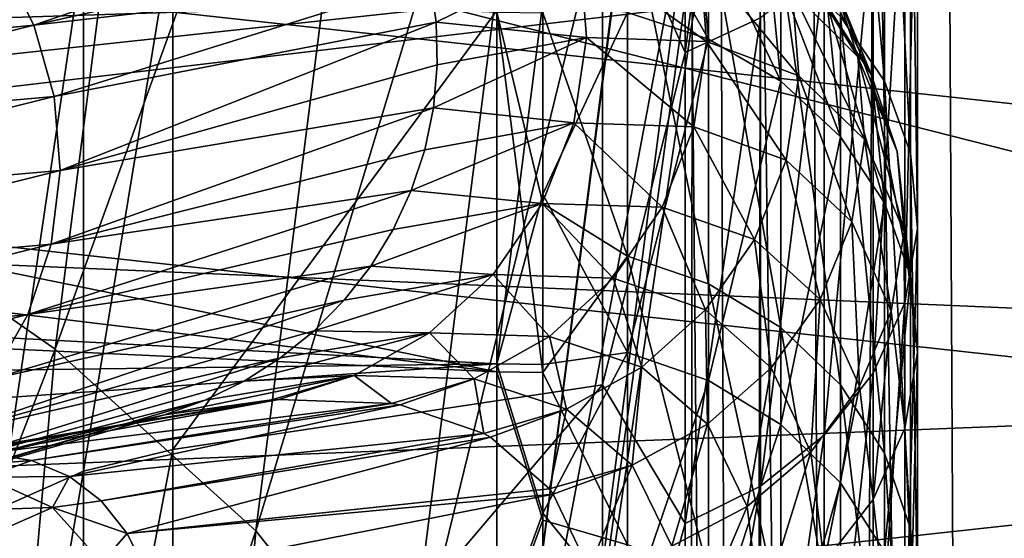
# Model space of a CAD drawing. Header units: metres. Extents: x -22 to 72, y -222 to 22.
# Tile 321 of 410: x 61.396 to 62.686, y -10.162 to -9.483. Entities that reach past the tile are written whole.
import ezdxf

# ---------------------------------------------------------------- set-up
doc = ezdxf.new("R2010")
doc.units = ezdxf.units.M
doc.layers.add('solid_509499_SW0002_01', color=7, linetype='CONTINUOUS')

msp = doc.modelspace()

# ---------------------------------------------------------------- linework, layer by layer
at = {"layer": 'solid_509499_SW0002_01'}
for points in [[(61.11562, -9.686172, 88.555557), (61.629768, -8.454942, 89.565712), (61.30275, -8.249917, 89.139091)], [(61.11562, -9.686172, 88.555557), (61.442719, -9.914229, 88.978676), (61.629768, -8.454942, 89.565712)], [(61.442719, -9.914229, 88.978676), (61.894596, -8.664883, 90.031303), (61.629768, -8.454942, 89.565712)], [(62.652863, -16.751766, 103.984497), (62.71978, -8.54712, 92.522644), (62.611172, -8.690939, 92.420441)], [(62.652863, -16.751766, 103.984497), (62.87175, -16.499483, 104.161858), (62.71978, -8.54712, 92.522644)], [(53.5, -8.589276, 48.836903), (68.900391, -8.586312, 48.835575), (68.90239, -10.269946, 49.682571)], [(53.5, -10.272465, 49.683983), (53.5, -8.589276, 48.836903), (68.90239, -10.269946, 49.682571)], [(59.299999, -8.792096, 85.068657), (64.561676, -8.615326, 84.849426), (64.561676, -10.129076, 83.985275)], [(61.442719, -9.914229, 88.978676), (61.705585, -10.152093, 89.439499), (61.894596, -8.664883, 90.031303)], [(61.705585, -10.152093, 89.439499), (62.092907, -8.876309, 90.528244), (61.894596, -8.664883, 90.031303)], [(62.652863, -16.751766, 103.984497), (62.611172, -8.690939, 92.420441), (62.515911, -8.840919, 92.313881)], [(62.268269, -9.526026, 74.684532), (62.366886, -9.480341, 74.652473), (62.366886, -8.773039, 75.560822)], [(62.268269, -8.815315, 75.59726), (62.268269, -9.526026, 74.684532), (62.366886, -8.773039, 75.560822)], [(59.299999, -9.552241, 84.655167), (59.299999, -8.792096, 85.068657), (64.561676, -10.129076, 83.985275)], [(62.159725, -9.283252, 75.070976), (62.268269, -9.526026, 74.684532), (62.268269, -8.815315, 75.59726)], [(62.477531, -17.025888, 103.791794), (62.515911, -8.840919, 92.313881), (62.434513, -8.996242, 92.203545)], [(62.477531, -17.025888, 103.791794), (62.652863, -16.751766, 103.984497), (62.515911, -8.840919, 92.313881)], [(61.705585, -10.152093, 89.439499), (61.899837, -10.39579, 89.930336), (62.092907, -8.876309, 90.528244)], [(61.899837, -10.39579, 89.930336), (62.220509, -9.083649, 91.04303), (62.092907, -8.876309, 90.528244)], [(62.52935, -9.563594, 73.380028), (62.471672, -9.478583, 73.332199), (62.471672, -8.902368, 74.246902)], [(62.52935, -8.98221, 74.302925), (62.52935, -9.563594, 73.380028), (62.471672, -8.902368, 74.246902)], [(62.563583, -9.65774, 73.432991), (62.52935, -9.563594, 73.380028), (62.52935, -8.98221, 74.302925)], [(62.563583, -9.070633, 74.364975), (62.563583, -9.65774, 73.432991), (62.52935, -8.98221, 74.302925)], [(62.477531, -17.025888, 103.791794), (62.434513, -8.996242, 92.203545), (62.367428, -9.156054, 92.090042)], [(62.572617, -9.756187, 73.488373), (62.563583, -9.65774, 73.432991), (62.563583, -9.070633, 74.364975)], [(62.572617, -9.163095, 74.429855), (62.572617, -9.756187, 73.488373), (62.563583, -9.070633, 74.364975)], [(61.899837, -10.39579, 89.930336), (62.022224, -10.641254, 90.442978), (62.220509, -9.083649, 91.04303)], [(62.022224, -10.641254, 90.442978), (62.221458, -9.085765, 91.048424), (62.220509, -9.083649, 91.04303)], [(62.022224, -10.641254, 90.442978), (62.27792, -9.287579, 91.577278), (62.221458, -9.085765, 91.048424)], [(62.348949, -17.316845, 103.587273), (62.367428, -9.156054, 92.090042), (62.315018, -9.319482, 91.973984)], [(62.348949, -17.316845, 103.587273), (62.477531, -17.025888, 103.791794), (62.367428, -9.156054, 92.090042)], [(62.555981, -9.853878, 73.543327), (62.572617, -9.756187, 73.488373), (62.572617, -9.163095, 74.429855)], [(62.555981, -9.254848, 74.49424), (62.555981, -9.853878, 73.543327), (62.572617, -9.163095, 74.429855)], [(64.563286, -9.940419, 51.971718), (64.561424, -9.19685, 51.624813), (59.928394, -9.7418, 51.601006)], [(62.415558, -9.251195, 51.525753), (59.928394, -9.7418, 51.601006), (64.561424, -9.19685, 51.624813)], [(62.415558, -9.251195, 51.525753), (60.263084, -9.305677, 51.426376), (59.928394, -9.7418, 51.601006)], [(62.514534, -9.945796, 73.595032), (62.555981, -9.853878, 73.543327), (62.555981, -9.254848, 74.49424)], [(62.514534, -9.341178, 74.554817), (62.514534, -9.945796, 73.595032), (62.555981, -9.254848, 74.49424)], [(61.597153, -10.045728, 74.13073), (62.159725, -9.961054, 74.079048), (62.159725, -9.283252, 75.070976)], [(61.597153, -9.362164, 75.131081), (61.597153, -10.045728, 74.13073), (62.159725, -9.283252, 75.070976)], [(62.022224, -10.641254, 90.442978), (62.070679, -10.884567, 90.968979), (62.27792, -9.287579, 91.577278)], [(62.277748, -9.386607, 91.716644), (62.27792, -9.287579, 91.577278), (62.070679, -10.884567, 90.968979)], [(62.159725, -9.283252, 75.070976), (62.159725, -9.961054, 74.079048), (62.268269, -9.526026, 74.684532)], [(62.1763, -9.293459, 62.650372), (62.19265, -9.473461, 63.043682), (62.298885, -9.508399, 63.025406)], [(62.282333, -9.330312, 62.635757), (62.1763, -9.293459, 62.650372), (62.298885, -9.508399, 63.025406)], [(61.414829, -9.490159, 59.590309), (61.370216, -9.403656, 59.577564), (61.899891, -9.323647, 60.555019)], [(61.414829, -9.490159, 59.590309), (61.899891, -9.323647, 60.555019), (61.920174, -9.37608, 60.562927)], [(62.19265, -9.318377, 73.242081), (62.19265, -9.792778, 72.291039), (62.081627, -9.474148, 72.923691)], [(62.298885, -9.828894, 72.30687), (62.19265, -9.792778, 72.291039), (62.19265, -9.318377, 73.242081)], [(62.298885, -9.352744, 73.261414), (62.298885, -9.828894, 72.30687), (62.19265, -9.318377, 73.242081)], [(62.315018, -9.319482, 91.973984), (62.277748, -9.386607, 91.716644), (62.277576, -9.48563, 91.85601)], [(62.348949, -17.316845, 103.587273), (62.315018, -9.319482, 91.973984), (62.277576, -9.48563, 91.85601)], [(62.282333, -9.330312, 62.635757), (62.298885, -9.508399, 63.025406), (62.393513, -9.563636, 62.996506)], [(62.376732, -9.388394, 62.612728), (62.282333, -9.330312, 62.635757), (62.393513, -9.563636, 62.996506)], [(62.374146, -9.339115, 61.778687), (62.460213, -9.427532, 62.168442), (62.494251, -9.531447, 62.139153)], [(62.408184, -9.445498, 61.760277), (62.374146, -9.339115, 61.778687), (62.494251, -9.531447, 62.139153)], [(62.402756, -9.333652, 62.194904), (62.454659, -9.464727, 62.582462), (62.512112, -9.555399, 62.546509)], [(62.460213, -9.427532, 62.168442), (62.402756, -9.333652, 62.194904), (62.512112, -9.555399, 62.546509)], [(62.021458, -9.944127, 71.885117), (59.074009, -9.587649, 72.333862), (59.074009, -9.342045, 72.840614)], [(62.021458, -9.473216, 72.92321), (62.021458, -9.944127, 71.885117), (59.074009, -9.342045, 72.840614)], [(62.450405, -10.02722, 73.640839), (62.514534, -9.945796, 73.595032), (62.514534, -9.341178, 74.554817)], [(62.450405, -9.417651, 74.608482), (62.450405, -10.02722, 73.640839), (62.514534, -9.341178, 74.554817)], [(61.479786, -10.074142, 74.148071), (61.597153, -10.045728, 74.13073), (61.597153, -9.362164, 75.131081)], [(61.479786, -9.388646, 75.151253), (61.479786, -10.074142, 74.148071), (61.597153, -9.362164, 75.131081)], [(62.393513, -9.885992, 72.331886), (62.298885, -9.828894, 72.30687), (62.298885, -9.352744, 73.261414)], [(62.393513, -9.407076, 73.291977), (62.393513, -9.885992, 72.331886), (62.298885, -9.352744, 73.261414)], [(61.414829, -9.490159, 59.590309), (61.920174, -9.37608, 60.562927), (61.934319, -9.43048, 60.571136)], [(62.021458, -9.459704, 63.05088), (60.542709, -9.382145, 63.069847), (59.074009, -9.554575, 63.5937)], [(61.371479, -10.122293, 74.177452), (61.479786, -10.074142, 74.148071), (61.479786, -9.388646, 75.151253)], [(61.371479, -10.122293, 74.177452), (61.479786, -9.388646, 75.151253), (61.371479, -9.433519, 75.185432)], [(62.277576, -9.48563, 91.85601), (62.277748, -9.386607, 91.716644), (62.070679, -10.884567, 90.968979)], [(62.376732, -9.388394, 62.612728), (62.393513, -9.563636, 62.996506), (62.471672, -9.636333, 62.958473)], [(62.454659, -9.464727, 62.582462), (62.376732, -9.388394, 62.612728), (62.471672, -9.636333, 62.958473)], [(60.775394, -9.552185, 58.555534), (61.370216, -9.403656, 59.577564), (61.414829, -9.490159, 59.590309)], [(61.942135, -9.486123, 60.579529), (61.934319, -9.43048, 60.571136), (62.130112, -9.393572, 60.974533)], [(61.942135, -9.486123, 60.579529), (62.130112, -9.393572, 60.974533), (62.138992, -9.506336, 60.979027)], [(62.130112, -9.393572, 60.974533), (62.287312, -9.398966, 61.371635), (62.296196, -9.511568, 61.36409)], [(62.138992, -9.506336, 60.979027), (62.130112, -9.393572, 60.974533), (62.296196, -9.511568, 61.36409)], [(62.287312, -9.398966, 61.371635), (62.408184, -9.445498, 61.760277), (62.417068, -9.5567, 61.741035)], [(62.296196, -9.511568, 61.36409), (62.287312, -9.398966, 61.371635), (62.417068, -9.5567, 61.741035)], [(62.471672, -9.961141, 72.364815), (62.393513, -9.885992, 72.331886), (62.393513, -9.407076, 73.291977)], [(62.471672, -9.478583, 73.332199), (62.471672, -9.961141, 72.364815), (62.393513, -9.407076, 73.291977)], [(62.366886, -10.093966, 73.678391), (62.450405, -10.02722, 73.640839), (62.450405, -9.417651, 74.608482)], [(62.366886, -9.480341, 74.652473), (62.366886, -10.093966, 73.678391), (62.450405, -9.417651, 74.608482)], [(62.460213, -9.427532, 62.168442), (62.512112, -9.555399, 62.546509), (62.546154, -9.655762, 62.506714)], [(62.494251, -9.531447, 62.139153), (62.460213, -9.427532, 62.168442), (62.546154, -9.655762, 62.506714)], [(61.441502, -9.583619, 59.60408), (61.414829, -9.490159, 59.590309), (61.934319, -9.43048, 60.571136)], [(61.441502, -9.583619, 59.60408), (61.934319, -9.43048, 60.571136), (61.942135, -9.486123, 60.579529)], [(62.408184, -9.445498, 61.760277), (62.494251, -9.531447, 62.139153), (62.503136, -9.640069, 62.108536)], [(62.417068, -9.5567, 61.741035), (62.408184, -9.445498, 61.760277), (62.503136, -9.640069, 62.108536)], [(62.021458, -9.459704, 63.05088), (59.074009, -9.554575, 63.5937), (59.074009, -9.776767, 64.111526)], [(62.021458, -9.933455, 64.087677), (62.021458, -9.459704, 63.05088), (59.074009, -9.776767, 64.111526)], [(62.081627, -9.460635, 63.050392), (62.021458, -9.459704, 63.05088), (62.021458, -9.933455, 64.087677)], [(62.081627, -9.711357, 63.562462), (62.081627, -9.460635, 63.050392), (62.021458, -9.933455, 64.087677)], [(62.19265, -9.473461, 63.043682), (62.081627, -9.460635, 63.050392), (62.081627, -9.711357, 63.562462)], [(62.454659, -9.464727, 62.582462), (62.471672, -9.636333, 62.958473), (62.52935, -9.722758, 62.913258)], [(62.512112, -9.555399, 62.546509), (62.454659, -9.464727, 62.582462), (62.52935, -9.722758, 62.913258)], [(62.081627, -9.945061, 71.885612), (62.021458, -9.944127, 71.885117), (62.021458, -9.473216, 72.92321)], [(62.081627, -9.723468, 72.410942), (62.081627, -9.945061, 71.885612), (62.021458, -9.473216, 72.92321)], [(62.081627, -9.474148, 72.923691), (62.081627, -9.723468, 72.410942), (62.021458, -9.473216, 72.92321)], [(62.19265, -9.918725, 64.008705), (62.19265, -9.473461, 63.043682), (62.081627, -9.711357, 63.562462)], [(62.19265, -9.792778, 72.291039), (62.081627, -9.723468, 72.410942), (62.081627, -9.474148, 72.923691)], [(62.298885, -9.508399, 63.025406), (62.19265, -9.473461, 63.043682), (62.19265, -9.918725, 64.008705)], [(62.268269, -10.142609, 73.70575), (62.366886, -10.093966, 73.678391), (62.366886, -9.480341, 74.652473)], [(62.268269, -9.526026, 74.684532), (62.268269, -10.142609, 73.70575), (62.366886, -9.480341, 74.652473)], [(62.52935, -10.050478, 72.403961), (62.471672, -9.961141, 72.364815), (62.471672, -9.478583, 73.332199)], [(62.52935, -9.563594, 73.380028), (62.52935, -10.050478, 72.403961), (62.471672, -9.478583, 73.332199)], [(60.820007, -9.638739, 58.567932), (60.775394, -9.552185, 58.555534), (61.414829, -9.490159, 59.590309)], [(60.820007, -9.638739, 58.567932), (61.414829, -9.490159, 59.590309), (61.441502, -9.583619, 59.60408)], [(61.449203, -9.680433, 59.618343), (61.441502, -9.583619, 59.60408), (61.942135, -9.486123, 60.579529)], [(61.449203, -9.680433, 59.618343), (61.942135, -9.486123, 60.579529), (61.943516, -9.542274, 60.588001)], [(61.943516, -9.542274, 60.588001), (61.942135, -9.486123, 60.579529), (62.138992, -9.506336, 60.979027)], [(62.269775, -16.391064, 101.624237), (62.277576, -9.48563, 91.85601), (62.070679, -10.884567, 90.968979)], [(62.348949, -17.316845, 103.587273), (62.277576, -9.48563, 91.85601), (62.269775, -16.391064, 101.624237)], [(61.93845, -9.598207, 60.596436), (62.138992, -9.506336, 60.979027), (62.122261, -9.618208, 60.983482)], [(61.93845, -9.598207, 60.596436), (61.943516, -9.542274, 60.588001), (62.138992, -9.506336, 60.979027)], [(62.122261, -9.618208, 60.983482), (62.138992, -9.506336, 60.979027), (62.279461, -9.623278, 61.356606)], [(62.138992, -9.506336, 60.979027), (62.296196, -9.511568, 61.36409), (62.279461, -9.623278, 61.356606)], [(62.298885, -9.955305, 63.993984), (62.298885, -9.508399, 63.025406), (62.19265, -9.918725, 64.008705)], [(62.279461, -9.623278, 61.356606), (62.296196, -9.511568, 61.36409), (62.400333, -9.66702, 61.721943)], [(62.296196, -9.511568, 61.36409), (62.417068, -9.5567, 61.741035), (62.400333, -9.66702, 61.721943)], [(62.393513, -9.563636, 62.996506), (62.298885, -9.508399, 63.025406), (62.298885, -9.955305, 63.993984)], [(62.159725, -9.961054, 74.079048), (62.268269, -10.142609, 73.70575), (62.268269, -9.526026, 74.684532)], [(62.494251, -9.531447, 62.139153), (62.546154, -9.655762, 62.506714), (62.555035, -9.76067, 62.465118)], [(62.503136, -9.640069, 62.108536), (62.494251, -9.531447, 62.139153), (62.555035, -9.76067, 62.465118)], [(61.449203, -9.680433, 59.618343), (61.943516, -9.542274, 60.588001), (61.93845, -9.598207, 60.596436)], [(59.299999, -10.293185, 84.207726), (59.299999, -9.552241, 84.655167), (64.561676, -10.129076, 83.985275)], [(62.400333, -9.66702, 61.721943), (62.417068, -9.5567, 61.741035), (62.486401, -9.74783, 62.078163)], [(62.417068, -9.5567, 61.741035), (62.503136, -9.640069, 62.108536), (62.486401, -9.74783, 62.078163)], [(62.512112, -9.555399, 62.546509), (62.52935, -9.722758, 62.913258), (62.563583, -9.818472, 62.863182)], [(62.546154, -9.655762, 62.506714), (62.512112, -9.555399, 62.546509), (62.563583, -9.818472, 62.863182)], [(62.393513, -10.013138, 63.970711), (62.393513, -9.563636, 62.996506), (62.298885, -9.955305, 63.993984)], [(62.471672, -9.636333, 62.958473), (62.393513, -9.563636, 62.996506), (62.393513, -10.013138, 63.970711)], [(62.563583, -10.149418, 72.447319), (62.52935, -10.050478, 72.403961), (62.52935, -9.563594, 73.380028)], [(62.563583, -9.65774, 73.432991), (62.563583, -10.149418, 72.447319), (62.52935, -9.563594, 73.380028)], [(60.84668, -9.732252, 58.581329), (60.820007, -9.638739, 58.567932), (61.441502, -9.583619, 59.60408)], [(60.84668, -9.732252, 58.581329), (61.441502, -9.583619, 59.60408), (61.449203, -9.680433, 59.618343)], [(62.021458, -9.944127, 71.885117), (59.074009, -9.805799, 71.814667), (59.074009, -9.587649, 72.333862)], [(61.437637, -9.776871, 59.632549), (61.93845, -9.598207, 60.596436), (61.927002, -9.653207, 60.604733)], [(61.437637, -9.776871, 59.632549), (61.449203, -9.680433, 59.618343), (61.93845, -9.598207, 60.596436)], [(61.927002, -9.653207, 60.604733), (61.93845, -9.598207, 60.596436), (62.122261, -9.618208, 60.983482)], [(61.909321, -9.706571, 60.612785), (62.122261, -9.618208, 60.983482), (62.080772, -9.723451, 60.987675)], [(61.909321, -9.706571, 60.612785), (61.927002, -9.653207, 60.604733), (62.122261, -9.618208, 60.983482)], [(62.080772, -9.723451, 60.987675), (62.122261, -9.618208, 60.983482), (62.237972, -9.728369, 61.349564)], [(62.122261, -9.618208, 60.983482), (62.279461, -9.623278, 61.356606), (62.237972, -9.728369, 61.349564)], [(62.237972, -9.728369, 61.349564), (62.279461, -9.623278, 61.356606), (62.358845, -9.770803, 61.703983)], [(62.279461, -9.623278, 61.356606), (62.400333, -9.66702, 61.721943), (62.358845, -9.770803, 61.703983)], [(62.471672, -10.089252, 63.940083), (62.471672, -9.636333, 62.958473), (62.393513, -10.013138, 63.970711)], [(62.52935, -9.722758, 62.913258), (62.471672, -9.636333, 62.958473), (62.471672, -10.089252, 63.940083)], [(62.486401, -9.74783, 62.078163), (62.503136, -9.640069, 62.108536), (62.538303, -9.864747, 62.423851)], [(62.503136, -9.640069, 62.108536), (62.555035, -9.76067, 62.465118), (62.538303, -9.864747, 62.423851)], [(61.437637, -9.776871, 59.632549), (61.927002, -9.653207, 60.604733), (61.909321, -9.706571, 60.612785)], [(62.546154, -9.655762, 62.506714), (62.563583, -9.818472, 62.863182), (62.572617, -9.918557, 62.810818)], [(62.555035, -9.76067, 62.465118), (62.546154, -9.655762, 62.506714), (62.572617, -9.918557, 62.810818)], [(62.572617, -10.252876, 72.492653), (62.563583, -10.149418, 72.447319), (62.563583, -9.65774, 73.432991)], [(62.572617, -9.756187, 73.488373), (62.572617, -10.252876, 72.492653), (62.563583, -9.65774, 73.432991)], [(62.358845, -9.770803, 61.703983), (62.400333, -9.66702, 61.721943), (62.444912, -9.849207, 62.049591)], [(62.400333, -9.66702, 61.721943), (62.486401, -9.74783, 62.078163), (62.444912, -9.849207, 62.049591)], [(60.854382, -9.829123, 58.595207), (60.84668, -9.732252, 58.581329), (61.449203, -9.680433, 59.618343)], [(60.854382, -9.829123, 58.595207), (61.449203, -9.680433, 59.618343), (61.437637, -9.776871, 59.632549)], [(60.990124, -11.078083, 87.867157), (61.442719, -9.914229, 88.978676), (61.11562, -9.686172, 88.555557)], [(61.407249, -9.869213, 59.646156), (61.909321, -9.706571, 60.612785), (61.885632, -9.75761, 60.620483)], [(61.407249, -9.869213, 59.646156), (61.437637, -9.776871, 59.632549), (61.909321, -9.706571, 60.612785)], [(61.885632, -9.75761, 60.620483), (61.909321, -9.706571, 60.612785), (62.080772, -9.723451, 60.987675)], [(62.081627, -9.934388, 64.087181), (62.081627, -9.711357, 63.562462), (62.021458, -9.933455, 64.087677)], [(62.19265, -9.918725, 64.008705), (62.081627, -9.711357, 63.562462), (62.081627, -9.934388, 64.087181)], [(61.856243, -9.805665, 60.627735), (62.080772, -9.723451, 60.987675), (62.016655, -9.81667, 60.991386)], [(61.856243, -9.805665, 60.627735), (61.885632, -9.75761, 60.620483), (62.080772, -9.723451, 60.987675)], [(62.016655, -9.81667, 60.991386), (62.080772, -9.723451, 60.987675), (62.173855, -9.821453, 61.343327)], [(62.080772, -9.723451, 60.987675), (62.237972, -9.728369, 61.349564), (62.173855, -9.821453, 61.343327)], [(62.19265, -9.792778, 72.291039), (62.081627, -9.945061, 71.885612), (62.081627, -9.723468, 72.410942)], [(62.52935, -10.17974, 63.903671), (62.52935, -9.722758, 62.913258), (62.471672, -10.089252, 63.940083)], [(62.563583, -9.818472, 62.863182), (62.52935, -9.722758, 62.913258), (62.52935, -10.17974, 63.903671)], [(62.173855, -9.821453, 61.343327), (62.237972, -9.728369, 61.349564), (62.294727, -9.862731, 61.688076)], [(62.237972, -9.728369, 61.349564), (62.358845, -9.770803, 61.703983), (62.294727, -9.862731, 61.688076)], [(64.563286, -9.940419, 51.971718), (59.928394, -9.7418, 51.601006), (59.682316, -10.134657, 51.782776)], [(62.444912, -9.849207, 62.049591), (62.486401, -9.74783, 62.078163), (62.496815, -9.962657, 62.385029)], [(62.486401, -9.74783, 62.078163), (62.538303, -9.864747, 62.423851), (62.496815, -9.962657, 62.385029)], [(61.407249, -9.869213, 59.646156), (61.885632, -9.75761, 60.620483), (61.856243, -9.805665, 60.627735)], [(62.538303, -9.864747, 62.423851), (62.555035, -9.76067, 62.465118), (62.555981, -10.017874, 62.758858)], [(62.555035, -9.76067, 62.465118), (62.572617, -9.918557, 62.810818), (62.555981, -10.017874, 62.758858)], [(62.555981, -10.355541, 72.537636), (62.572617, -10.252876, 72.492653), (62.572617, -9.756187, 73.488373)], [(62.555981, -9.853878, 73.543327), (62.555981, -10.355541, 72.537636), (62.572617, -9.756187, 73.488373)], [(62.021458, -9.933455, 64.087677), (59.074009, -9.776767, 64.111526), (59.074009, -9.9708, 64.64016)], [(60.842815, -9.925615, 58.609032), (61.437637, -9.776871, 59.632549), (61.407249, -9.869213, 59.646156)], [(60.842815, -9.925615, 58.609032), (60.854382, -9.829123, 58.595207), (61.437637, -9.776871, 59.632549)], [(62.294727, -9.862731, 61.688076), (62.358845, -9.770803, 61.703983), (62.380795, -9.939002, 62.024281)], [(62.358845, -9.770803, 61.703983), (62.444912, -9.849207, 62.049591), (62.380795, -9.939002, 62.024281)], [(62.19265, -9.792778, 72.291039), (62.19265, -10.170415, 71.297607), (62.081627, -9.945061, 71.885612)], [(62.298885, -10.207924, 71.309769), (62.19265, -10.170415, 71.297607), (62.19265, -9.792778, 72.291039)], [(62.298885, -9.828894, 72.30687), (62.298885, -10.207924, 71.309769), (62.19265, -9.792778, 72.291039)], [(62.021458, -10.301572, 70.803108), (59.074009, -9.995954, 71.284248), (59.074009, -9.805799, 71.814667)], [(62.021458, -9.944127, 71.885117), (62.021458, -10.301572, 70.803108), (59.074009, -9.805799, 71.814667)], [(61.359211, -9.953903, 59.658634), (61.856243, -9.805665, 60.627735), (61.821533, -9.850115, 60.634438)], [(61.359211, -9.953903, 59.658634), (61.407249, -9.869213, 59.646156), (61.856243, -9.805665, 60.627735)], [(61.821533, -9.850115, 60.634438), (61.856243, -9.805665, 60.627735), (62.016655, -9.81667, 60.991386)], [(61.781948, -9.890385, 60.640514), (62.016655, -9.81667, 60.991386), (61.933189, -9.893089, 60.994431)], [(61.781948, -9.890385, 60.640514), (61.821533, -9.850115, 60.634438), (62.016655, -9.81667, 60.991386)], [(61.933189, -9.893089, 60.994431), (62.016655, -9.81667, 60.991386), (62.090389, -9.897761, 61.338215)], [(62.016655, -9.81667, 60.991386), (62.173855, -9.821453, 61.343327), (62.090389, -9.897761, 61.338215)], [(62.090389, -9.897761, 61.338215), (62.173855, -9.821453, 61.343327), (62.211266, -9.93809, 61.675037)], [(62.173855, -9.821453, 61.343327), (62.294727, -9.862731, 61.688076), (62.211266, -9.93809, 61.675037)], [(62.393513, -10.267224, 71.328995), (62.298885, -10.207924, 71.309769), (62.298885, -9.828894, 72.30687)], [(62.393513, -9.885992, 72.331886), (62.393513, -10.267224, 71.328995), (62.298885, -9.828894, 72.30687)], [(62.563583, -10.279951, 63.863346), (62.563583, -9.818472, 62.863182), (62.52935, -10.17974, 63.903671)], [(62.572617, -9.918557, 62.810818), (62.563583, -9.818472, 62.863182), (62.563583, -10.279951, 63.863346)], [(61.295376, -10.027676, 59.669502), (61.821533, -9.850115, 60.634438), (61.781948, -9.890385, 60.640514)], [(61.295376, -10.027676, 59.669502), (61.359211, -9.953903, 59.658634), (61.821533, -9.850115, 60.634438)], [(62.380795, -9.939002, 62.024281), (62.444912, -9.849207, 62.049591), (62.432693, -10.049382, 62.350643)], [(62.444912, -9.849207, 62.049591), (62.496815, -9.962657, 62.385029), (62.432693, -10.049382, 62.350643)], [(62.514534, -10.452139, 72.579964), (62.555981, -10.355541, 72.537636), (62.555981, -9.853878, 73.543327)], [(62.514534, -9.945796, 73.595032), (62.514534, -10.452139, 72.579964), (62.555981, -9.853878, 73.543327)], [(62.211266, -9.93809, 61.675037), (62.294727, -9.862731, 61.688076), (62.297333, -10.012612, 62.003532)], [(62.294727, -9.862731, 61.688076), (62.380795, -9.939002, 62.024281), (62.297333, -10.012612, 62.003532)], [(62.496815, -9.962657, 62.385029), (62.538303, -9.864747, 62.423851), (62.514534, -10.111321, 62.709969)], [(62.538303, -9.864747, 62.423851), (62.555981, -10.017874, 62.758858), (62.514534, -10.111321, 62.709969)], [(60.812428, -10.018012, 58.622269), (61.407249, -9.869213, 59.646156), (61.359211, -9.953903, 59.658634)], [(60.812428, -10.018012, 58.622269), (60.842815, -9.925615, 58.609032), (61.407249, -9.869213, 59.646156)], [(61.295376, -10.027676, 59.669502), (61.781948, -9.890385, 60.640514), (61.737999, -9.925955, 60.645882)], [(61.690254, -9.956368, 60.650467), (61.933189, -9.893089, 60.994431), (61.834663, -9.948789, 60.996651)], [(61.690254, -9.956368, 60.650467), (61.737999, -9.925955, 60.645882), (61.933189, -9.893089, 60.994431)], [(61.737999, -9.925955, 60.645882), (61.781948, -9.890385, 60.640514), (61.933189, -9.893089, 60.994431)], [(61.834663, -9.948789, 60.996651), (61.933189, -9.893089, 60.994431), (61.991863, -9.953381, 61.334488)], [(61.933189, -9.893089, 60.994431), (62.090389, -9.897761, 61.338215), (61.991863, -9.953381, 61.334488)], [(62.471672, -10.34527, 71.354301), (62.393513, -10.267224, 71.328995), (62.393513, -9.885992, 72.331886)], [(62.471672, -9.961141, 72.364815), (62.471672, -10.34527, 71.354301), (62.393513, -9.885992, 72.331886)], [(61.991863, -9.953381, 61.334488), (62.090389, -9.897761, 61.338215), (62.112736, -9.993018, 61.665531)], [(62.090389, -9.897761, 61.338215), (62.211266, -9.93809, 61.675037), (62.112736, -9.993018, 61.665531)], [(60.990124, -11.078083, 87.867157), (61.317188, -11.328436, 88.283981), (61.442719, -9.914229, 88.978676)], [(61.317188, -11.328436, 88.283981), (61.705585, -10.152093, 89.439499), (61.442719, -9.914229, 88.978676)], [(62.19265, -9.918725, 64.008705), (62.081627, -9.934388, 64.087181), (62.081627, -10.129091, 64.623062)], [(62.19265, -10.265981, 65.013161), (62.19265, -9.918725, 64.008705), (62.081627, -10.129091, 64.623062)], [(62.298885, -9.955305, 63.993984), (62.19265, -9.918725, 64.008705), (62.19265, -10.265981, 65.013161)], [(62.555981, -10.017874, 62.758858), (62.572617, -9.918557, 62.810818), (62.572617, -10.384741, 63.821178)], [(62.572617, -10.384741, 63.821178), (62.572617, -9.918557, 62.810818), (62.563583, -10.279951, 63.863346)], [(61.218197, -10.087687, 59.678341), (61.737999, -9.925955, 60.645882), (61.690254, -9.956368, 60.650467)], [(61.218197, -10.087687, 59.678341), (61.295376, -10.027676, 59.669502), (61.737999, -9.925955, 60.645882)], [(62.021458, -9.933455, 64.087677), (59.074009, -9.9708, 64.64016), (59.074009, -10.136295, 65.178497)], [(62.021458, -10.29386, 65.168709), (62.021458, -9.933455, 64.087677), (59.074009, -10.136295, 65.178497)], [(64.563286, -9.940419, 51.971718), (59.682316, -10.134657, 51.782776), (59.506878, -10.493425, 51.970623)], [(64.56337, -10.653756, 52.378864), (64.563286, -9.940419, 51.971718), (59.506878, -10.493425, 51.970623)], [(62.081627, -10.129091, 64.623062), (62.021458, -9.933455, 64.087677), (62.021458, -10.29386, 65.168709)], [(62.081627, -10.129091, 64.623062), (62.081627, -9.934388, 64.087181), (62.021458, -9.933455, 64.087677)], [(62.081627, -10.138296, 71.349205), (62.021458, -10.301572, 70.803108), (62.021458, -9.944127, 71.885117)], [(62.081627, -9.945061, 71.885612), (62.081627, -10.138296, 71.349205), (62.021458, -9.944127, 71.885117)], [(62.19265, -10.170415, 71.297607), (62.081627, -10.138296, 71.349205), (62.081627, -9.945061, 71.885612)], [(62.112736, -9.993018, 61.665531), (62.211266, -9.93809, 61.675037), (62.198803, -10.066266, 61.988407)], [(62.211266, -9.93809, 61.675037), (62.297333, -10.012612, 62.003532), (62.198803, -10.066266, 61.988407)], [(62.297333, -10.012612, 62.003532), (62.380795, -9.939002, 62.024281), (62.349232, -10.120477, 62.322453)], [(62.380795, -9.939002, 62.024281), (62.432693, -10.049382, 62.350643), (62.349232, -10.120477, 62.322453)], [(61.218197, -10.087687, 59.678341), (61.690254, -9.956368, 60.650467), (61.639332, -9.981232, 60.654217)], [(61.585884, -10.000224, 60.657085), (61.834663, -9.948789, 60.996651), (61.726219, -9.980907, 60.998112)], [(61.585884, -10.000224, 60.657085), (61.639332, -9.981232, 60.654217), (61.834663, -9.948789, 60.996651)], [(61.639332, -9.981232, 60.654217), (61.690254, -9.956368, 60.650467), (61.834663, -9.948789, 60.996651)], [(61.735928, -9.980221, 61.016819), (61.726219, -9.980907, 60.998112), (61.834663, -9.948789, 60.996651)], [(61.735928, -9.980221, 61.016819), (61.834663, -9.948789, 60.996651), (61.88345, -9.985481, 61.332642)], [(61.834663, -9.948789, 60.996651), (61.991863, -9.953381, 61.334488), (61.88345, -9.985481, 61.332642)], [(61.894794, -9.987438, 61.360023), (61.88345, -9.985481, 61.332642), (61.991863, -9.953381, 61.334488)], [(61.894794, -9.987438, 61.360023), (61.991863, -9.953381, 61.334488), (62.004269, -10.024738, 61.660282)], [(61.991863, -9.953381, 61.334488), (62.112736, -9.993018, 61.665531), (62.004269, -10.024738, 61.660282)], [(62.298885, -10.303842, 65.002151), (62.298885, -9.955305, 63.993984), (62.19265, -10.265981, 65.013161)], [(62.393513, -10.013138, 63.970711), (62.298885, -9.955305, 63.993984), (62.298885, -10.303842, 65.002151)], [(62.450405, -10.537707, 72.617462), (62.514534, -10.452139, 72.579964), (62.514534, -9.945796, 73.595032)], [(62.450405, -10.02722, 73.640839), (62.450405, -10.537707, 72.617462), (62.514534, -9.945796, 73.595032)], [(61.597153, -10.622818, 73.065392), (62.159725, -10.533279, 73.022697), (62.159725, -9.961054, 74.079048)], [(61.597153, -10.045728, 74.13073), (61.597153, -10.622818, 73.065392), (62.159725, -9.961054, 74.079048)], [(62.159725, -9.961054, 74.079048), (62.159725, -10.533279, 73.022697), (62.268269, -10.142609, 73.70575)], [(62.432693, -10.049382, 62.350643), (62.496815, -9.962657, 62.385029), (62.450405, -10.1941, 62.66666)], [(62.496815, -9.962657, 62.385029), (62.514534, -10.111321, 62.709969), (62.450405, -10.1941, 62.66666)], [(62.52935, -10.438053, 71.384384), (62.471672, -10.34527, 71.354301), (62.471672, -9.961141, 72.364815)], [(62.52935, -10.050478, 72.403961), (62.52935, -10.438053, 71.384384), (62.471672, -9.961141, 72.364815)], [(61.130657, -10.131624, 59.684814), (61.639332, -9.981232, 60.654217), (61.585884, -10.000224, 60.657085)], [(61.130657, -10.131624, 59.684814), (61.218197, -10.087687, 59.678341), (61.639332, -9.981232, 60.654217)], [(61.214333, -10.068192, 60.668747), (61.217773, -10.067631, 60.667637), (61.726219, -9.980907, 60.998112)], [(61.288528, -10.053253, 60.870045), (61.214333, -10.068192, 60.668747), (61.726219, -9.980907, 60.998112)], [(61.217773, -10.067631, 60.667637), (61.221474, -10.066999, 60.667156), (61.726219, -9.980907, 60.998112)], [(61.221474, -10.066999, 60.667156), (61.530605, -10.013102, 60.659027), (61.726219, -9.980907, 60.998112)], [(61.288528, -10.053253, 60.870045), (61.726219, -9.980907, 60.998112), (61.735928, -9.980221, 61.016819)], [(61.354168, -10.05075, 61.068539), (61.288528, -10.053253, 60.870045), (61.735928, -9.980221, 61.016819)], [(61.354168, -10.05075, 61.068539), (61.735928, -9.980221, 61.016819), (61.88345, -9.985481, 61.332642)], [(61.530605, -10.013102, 60.659027), (61.585884, -10.000224, 60.657085), (61.726219, -9.980907, 60.998112)], [(62.021458, -10.301572, 70.803108), (59.074009, -10.157345, 70.744766), (59.074009, -9.995954, 71.284248)], [(61.411812, -10.060111, 61.26519), (61.354168, -10.05075, 61.068539), (61.88345, -9.985481, 61.332642)], [(61.411812, -10.060111, 61.26519), (61.88345, -9.985481, 61.332642), (61.894794, -9.987438, 61.360023)], [(61.46151, -10.080996, 61.459381), (61.411812, -10.060111, 61.26519), (61.894794, -9.987438, 61.360023)], [(61.46151, -10.080996, 61.459381), (61.894794, -9.987438, 61.360023), (62.004269, -10.024738, 61.660282)], [(62.01321, -10.029793, 61.688702), (62.004269, -10.024738, 61.660282), (62.112736, -9.993018, 61.665531)], [(62.01321, -10.029793, 61.688702), (62.112736, -9.993018, 61.665531), (62.090305, -10.097268, 61.979885)], [(62.112736, -9.993018, 61.665531), (62.198803, -10.066266, 61.988407), (62.090305, -10.097268, 61.979885)], [(61.130657, -10.131624, 59.684814), (61.585884, -10.000224, 60.657085), (61.530605, -10.013102, 60.659027)], [(60.972942, -10.14184, 60.174835), (61.530605, -10.013102, 60.659027), (61.221474, -10.066999, 60.667156)], [(60.972942, -10.14184, 60.174835), (61.035645, -10.157926, 59.687782), (61.530605, -10.013102, 60.659027)], [(61.035645, -10.157926, 59.687782), (61.130657, -10.131624, 59.684814), (61.530605, -10.013102, 60.659027)], [(62.198803, -10.066266, 61.988407), (62.297333, -10.012612, 62.003532), (62.250706, -10.172296, 62.301907)], [(62.297333, -10.012612, 62.003532), (62.349232, -10.120477, 62.322453), (62.250706, -10.172296, 62.301907)], [(62.393513, -10.363699, 64.984734), (62.393513, -10.013138, 63.970711), (62.298885, -10.303842, 65.002151)], [(62.471672, -10.089252, 63.940083), (62.393513, -10.013138, 63.970711), (62.393513, -10.363699, 64.984734)], [(62.514534, -10.111321, 62.709969), (62.555981, -10.017874, 62.758858), (62.555981, -10.488726, 63.779335)], [(62.555981, -10.488726, 63.779335), (62.555981, -10.017874, 62.758858), (62.572617, -10.384741, 63.821178)], [(61.503262, -10.11295, 61.650211), (61.46151, -10.080996, 61.459381), (62.004269, -10.024738, 61.660282)], [(61.503262, -10.11295, 61.650211), (62.004269, -10.024738, 61.660282), (62.01321, -10.029793, 61.688702)], [(61.537224, -10.155665, 61.837528), (61.503262, -10.11295, 61.650211), (62.01321, -10.029793, 61.688702)], [(61.537224, -10.155665, 61.837528), (62.01321, -10.029793, 61.688702), (62.090305, -10.097268, 61.979885)], [(62.366886, -10.607852, 72.648193), (62.450405, -10.537707, 72.617462), (62.450405, -10.02722, 73.640839)], [(62.366886, -10.093966, 73.678391), (62.366886, -10.607852, 72.648193), (62.450405, -10.02722, 73.640839)], [(61.479786, -10.652865, 73.07972), (61.597153, -10.622818, 73.065392), (61.597153, -10.045728, 74.13073)], [(61.479786, -10.074142, 74.148071), (61.479786, -10.652865, 73.07972), (61.597153, -10.045728, 74.13073)], [(61.243595, -10.073392, 61.01173), (61.354168, -10.05075, 61.068539), (61.411812, -10.060111, 61.26519)], [(61.243595, -10.073392, 61.01173), (61.411812, -10.060111, 61.26519), (61.351582, -10.082036, 61.315063)], [(61.351582, -10.082036, 61.315063), (61.411812, -10.060111, 61.26519), (61.46151, -10.080996, 61.459381)], [(62.349232, -10.120477, 62.322453), (62.432693, -10.049382, 62.350643), (62.366886, -10.261958, 62.631157)], [(62.432693, -10.049382, 62.350643), (62.450405, -10.1941, 62.66666), (62.366886, -10.261958, 62.631157)], [(62.563583, -10.540808, 71.417702), (62.52935, -10.438053, 71.384384), (62.52935, -10.050478, 72.403961)], [(62.563583, -10.149418, 72.447319), (62.563583, -10.540808, 71.417702), (62.52935, -10.050478, 72.403961)], [(61.371479, -10.703781, 73.103996), (61.479786, -10.652865, 73.07972), (61.479786, -10.074142, 74.148071)], [(61.371479, -10.703781, 73.103996), (61.479786, -10.074142, 74.148071), (61.371479, -10.122293, 74.177452)], [(62.095436, -10.104102, 62.003769), (62.090305, -10.097268, 61.979885), (62.198803, -10.066266, 61.988407)], [(62.095436, -10.104102, 62.003769), (62.198803, -10.066266, 61.988407), (62.142178, -10.202232, 62.29018)], [(62.198803, -10.066266, 61.988407), (62.250706, -10.172296, 62.301907), (62.142178, -10.202232, 62.29018)], [(61.351582, -10.082036, 61.315063), (61.43919, -10.121676, 61.624519), (61.253643, -10.127897, 61.343803)], [(61.351582, -10.082036, 61.315063), (61.46151, -10.080996, 61.459381), (61.43919, -10.121676, 61.624519)], [(61.43919, -10.121676, 61.624519), (61.46151, -10.080996, 61.459381), (61.503262, -10.11295, 61.650211)], [(61.537224, -10.155665, 61.837528), (62.090305, -10.097268, 61.979885), (62.095436, -10.104102, 62.003769)], [(62.268269, -10.658971, 72.670593), (62.366886, -10.607852, 72.648193), (62.366886, -10.093966, 73.678391)], [(62.268269, -10.142609, 73.70575), (62.268269, -10.658971, 72.670593), (62.366886, -10.093966, 73.678391)], [(62.471672, -10.442478, 64.961815), (62.471672, -10.089252, 63.940083), (62.393513, -10.363699, 64.984734)], [(62.52935, -10.17974, 63.903671), (62.471672, -10.089252, 63.940083), (62.471672, -10.442478, 64.961815)], [(61.43919, -10.121676, 61.624519), (61.503262, -10.11295, 61.650211), (61.537224, -10.155665, 61.837528)], [(61.563564, -10.208893, 62.021259), (61.537224, -10.155665, 61.837528), (62.095436, -10.104102, 62.003769)], [(61.563564, -10.208893, 62.021259), (62.095436, -10.104102, 62.003769), (62.142178, -10.202232, 62.29018)], [(62.450405, -10.1941, 62.66666), (62.514534, -10.111321, 62.709969), (62.514534, -10.586566, 63.739964)], [(62.514534, -10.586566, 63.739964), (62.514534, -10.111321, 62.709969), (62.555981, -10.488726, 63.779335)], [(61.43919, -10.121676, 61.624519), (61.338062, -10.166195, 61.642185), (61.253643, -10.127897, 61.343803)], [(61.43919, -10.121676, 61.624519), (61.503971, -10.193707, 61.935577), (61.338062, -10.166195, 61.642185)], [(61.43919, -10.121676, 61.624519), (61.537224, -10.155665, 61.837528), (61.503971, -10.193707, 61.935577)], [(62.250706, -10.172296, 62.301907), (62.349232, -10.120477, 62.322453), (62.268269, -10.31141, 62.605286)], [(62.349232, -10.120477, 62.322453), (62.366886, -10.261958, 62.631157), (62.268269, -10.31141, 62.605286)], [(62.021458, -10.29386, 65.168709), (59.074009, -10.136295, 65.178497), (59.074009, -10.272801, 65.725151)], [(59.299999, -10.293185, 84.207726), (64.561676, -10.129076, 83.985275), (64.561676, -11.556895, 82.985504)], [(62.081627, -10.294911, 65.168564), (62.081627, -10.129091, 64.623062), (62.021458, -10.29386, 65.168709)], [(62.081627, -10.138296, 71.349205), (62.081627, -10.302623, 70.803246), (62.021458, -10.301572, 70.803108)], [(62.19265, -10.265981, 65.013161), (62.081627, -10.129091, 64.623062), (62.081627, -10.294911, 65.168564)], [(62.19265, -10.170415, 71.297607), (62.081627, -10.302623, 70.803246), (62.081627, -10.138296, 71.349205)], [(62.159725, -10.533279, 73.022697), (62.268269, -10.658971, 72.670593), (62.268269, -10.142609, 73.70575)], [(62.572617, -10.648256, 71.452538), (62.563583, -10.540808, 71.417702), (62.563583, -10.149418, 72.447319)], [(62.572617, -10.252876, 72.492653), (62.572617, -10.648256, 71.452538), (62.563583, -10.149418, 72.447319)], [(62.021458, -10.541727, 69.688721), (59.074009, -10.289666, 70.197304), (59.074009, -10.157345, 70.744766)], [(62.021458, -10.301572, 70.803108), (62.021458, -10.541727, 69.688721), (59.074009, -10.157345, 70.744766)], [(61.317188, -11.328436, 88.283981), (61.578476, -11.593595, 88.736549), (61.705585, -10.152093, 89.439499)], [(61.503971, -10.193707, 61.935577), (61.537224, -10.155665, 61.837528), (61.563564, -10.208893, 62.021259)], [(61.578476, -11.593595, 88.736549), (61.899837, -10.39579, 89.930336), (61.705585, -10.152093, 89.439499)]]:
    msp.add_3dface(points, dxfattribs=at)

doc.saveas('drawing.dxf')
